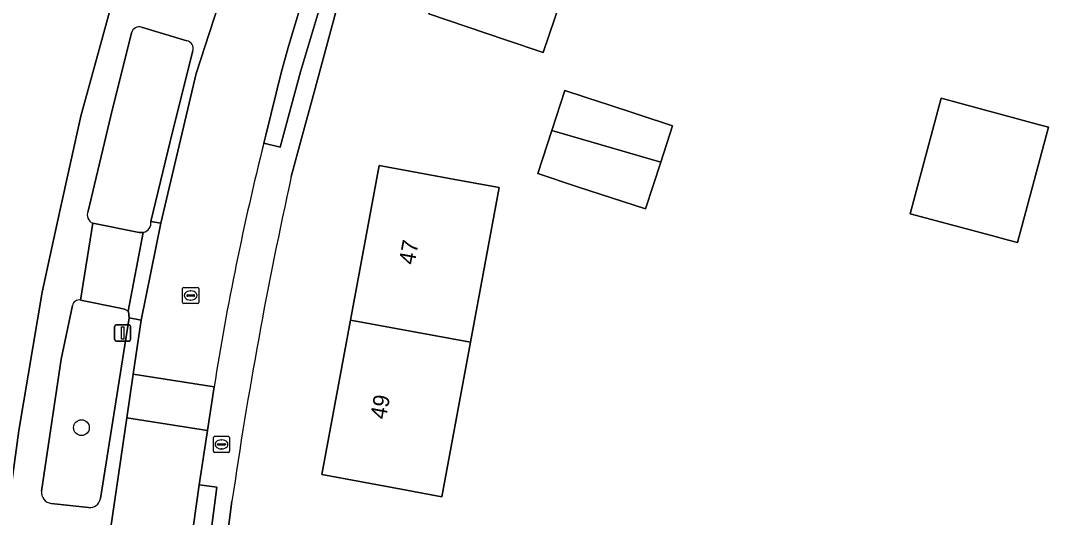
# Model space of a CAD drawing. Extents: x 163008 to 163854, y 382777 to 383982.
# Drawn here: x 163722.9 to 163786.5, y 383523.4 to 383554.2 of the extents above; entities that cross this region are included whole.
import ezdxf

# ---------------------------------------------------------------- set-up
doc = ezdxf.new("R2010")
doc.units = 0
for name, color, linetype in [('IMGEO_Boom', 7, 'Continuous'), ('IMGEO_Brandkraan', 7, 'Continuous'), ('IMGEO_Erf', 7, 'Continuous'), ('IMGEO_Groenvoorziening', 7, 'Continuous'), ('IMGEO_Lichtmast', 7, 'Continuous'), ('IMGEO_Pand', 7, 'Continuous'), ('IMGEO_Pand_nummerreeks', 7, 'Continuous'), ('IMGEO_Rijbaan_lokaal_gesloten', 7, 'Continuous'), ('IMGEO_Rijbaan_lokaal_open', 7, 'Continuous'), ('IMGEO_Rioolput', 7, 'Continuous'), ('IMGEO_Voetpad_open', 7, 'Continuous')]:
    doc.layers.add(name, color=color, linetype=linetype)

msp = doc.modelspace()

# ---------------------------------------------------------------- linework, layer by layer
at = {"layer": 'IMGEO_Boom'}
msp.add_circle((163726.641, 383528.967), 0.489, dxfattribs=at)
at = {"layer": 'IMGEO_Brandkraan'}
for p, q in [((163734.817, 383527.505), (163734.817, 383528.357)), ((163734.892, 383528.431), (163735.744, 383528.431)), ((163735.305, 383528.211), (163735.33, 383528.211)), ((163735.818, 383528.357), (163735.818, 383527.505)), ((163735.076, 383527.925), (163735.076, 383527.937)), ((163735.514, 383527.888), (163735.116, 383527.888)), ((163735.119, 383527.974), (163735.517, 383527.974)), ((163735.328, 383527.651), (163735.303, 383527.651)), ((163735.56, 383527.937), (163735.56, 383527.925)), ((163735.744, 383527.431), (163734.892, 383527.431))]:
    msp.add_line(p, q, dxfattribs=at)
for points in [[(163734.817, 383527.505), (163734.817, 383528.357)], [(163734.892, 383528.431), (163735.744, 383528.431)], [(163735.818, 383528.357), (163735.818, 383527.505)], [(163735.744, 383527.431), (163734.892, 383527.431)]]:
    msp.add_lwpolyline(points, dxfattribs=at)
for centre, radius, start, end in [((163734.894, 383528.355), 0.0765, 91.55205, 178.44795), ((163734.894, 383528.355), 0.0765, 91.55205, 178.44795), ((163735.742, 383528.355), 0.0765, 1.55205, 88.44795), ((163735.742, 383528.355), 0.0765, 1.55205, 88.44795), ((163734.894, 383527.507), 0.0765, 181.55205, 268.44795), ((163734.894, 383527.507), 0.0765, 181.55205, 268.44795), ((163735.116, 383527.934), 0.0403, 85.87752, 175.75265), ((163735.113, 383527.924), 0.0366, 178.93798, 274.71019), ((163735.517, 383527.931), 0.043, 264.86636, 352.45326), ((163735.521, 383527.936), 0.0386, 1.73085, 96.63898), ((163735.742, 383527.507), 0.0765, 271.55205, 358.44795), ((163735.742, 383527.507), 0.0765, 271.55205, 358.44795)]:
    msp.add_arc(centre, radius, start, end, dxfattribs=at)
for centre, major_axis, ratio, start_param, end_param in [((163735.304, 383527.931), (-0.387, 0.002), 0.722429, 4.712389, 7.853982), ((163735.329, 383527.931), (-0.39, 0.002), 0.717154, 1.570796, 4.712389)]:
    msp.add_ellipse(centre, major_axis=major_axis, ratio=ratio, start_param=start_param, end_param=end_param, dxfattribs=at)
at = {"layer": 'IMGEO_Erf'}
for points in [[(163769.777, 383640.149), (163768.911, 383637.052), (163764.434, 383621.031), (163764.431, 383621.02), (163760.387, 383607.835), (163759.208, 383604.211), (163752.185, 383582.627), (163751.902, 383581.758), (163751.142, 383579.623), (163750.539, 383577.926), (163749.483, 383574.959), (163743.975, 383559.476), (163742.375, 383554.627), (163741.047, 383549.728), (163740.273, 383546.87), (163739.637, 383544.512)], [(163721.472, 383519.343), (163722.755, 383528.789), (163724.202, 383537.35), (163724.79, 383540.017), (163725.288, 383542.277), (163726.604, 383548.248), (163729.157, 383557.57), (163732.34, 383566.982), (163733.188, 383569.487), (163742.31, 383596.457), (163738.042, 383597.88)], [(163735.967, 383524.41), (163735.668, 383522.154), (163735.477, 383520.71), (163735.167, 383518.367), (163733.658, 383503.091), (163733.537, 383500), (163732.877, 383483.22), (163732.953, 383475.3), (163733.374, 383464.365), (163734.273, 383453.423), (163735.428, 383442.967), (163736.836, 383432.541), (163739.951, 383416.376)]]:
    msp.add_lwpolyline(points, dxfattribs=at)
for points in [[(163758.355, 383561.389), (163761.554, 383560.308), (163760.218, 383556.355), (163757.019, 383557.435), (163755.246, 383552.187), (163752.898, 383552.98), (163748.161, 383554.581), (163751.27, 383563.782), (163754.38, 383572.987), (163759.117, 383571.386), (163761.465, 383570.593)], [(163763.254, 383547.651), (163762.52, 383545.407), (163761.571, 383542.509), (163757.378, 383543.882), (163754.907, 383544.691), (163755.784, 383547.367), (163756.592, 383549.832), (163758.91, 383549.073), (163759.063, 383549.023)], [(163786.538, 383547.566), (163784.617, 383540.426), (163784.063, 383540.575), (163783.004, 383540.86), (163777.979, 383542.212), (163779.9, 383549.352), (163785.984, 383547.715)], [(163748.959, 383524.685), (163746.453, 383525.15), (163741.536, 383526.061), (163743.31, 383535.63), (163745.084, 383545.2), (163750.001, 383544.288), (163752.506, 383543.824), (163750.732, 383534.253)]]:
    msp.add_lwpolyline(points, close=True, dxfattribs=at)
msp.add_arc((164013.838, 383484.065), 280.784, 167.56819, 171.73885, dxfattribs=at)
at = {"layer": 'IMGEO_Groenvoorziening'}
for points in [[(163733.169, 383552.914), (163730.371, 383553.765)], [(163729.738, 383553.415), (163728.469, 383548.266), (163727.063, 383542.362)], [(163730.943, 383541.729), (163732.283, 383547.284), (163733.551, 383552.29)], [(163727.347, 383541.625), (163730.218, 383541.046), (163730.473, 383541.053)], [(163726.081, 383536.531), (163725.394, 383533.213), (163724.177, 383525.036)], [(163727.815, 383524.584), (163729.6, 383535.761), (163729.56, 383536.152), (163729.531, 383536.171), (163729.319, 383536.311), (163729.045, 383536.366), (163726.585, 383536.863)], [(163724.767, 383524.28), (163727.084, 383524.02)]]:
    msp.add_lwpolyline(points, dxfattribs=at)
for centre, radius, start, end in [((163730.235, 383553.264), 0.519, 74.77879, 163.09961), ((163733.077, 383552.429), 0.494, 343.70115, 79.24708), ((163727.536, 383542.121), 0.531, 153.03791, 249.11003), ((163730.357, 383541.635), 0.593, 281.26073, 9.1201), ((163726.499, 383536.444), 0.427, 78.43451, 168.31369), ((163724.842, 383524.947), 0.671, 172.35357, 263.58504), ((163727.159, 383524.679), 0.663, 263.5228, 351.78087)]:
    msp.add_arc(centre, radius, start, end, dxfattribs=at)
at = {"layer": 'IMGEO_Lichtmast'}
for p, q in [((163728.698, 383534.423), (163728.698, 383535.223)), ((163728.698, 383535.223), (163728.698, 383534.423)), ((163728.798, 383535.323), (163729.588, 383535.323)), ((163729.588, 383535.323), (163728.798, 383535.323)), ((163729.688, 383535.223), (163729.688, 383534.423)), ((163729.688, 383534.423), (163729.688, 383535.223)), ((163729.588, 383534.323), (163728.798, 383534.323)), ((163728.798, 383534.323), (163729.588, 383534.323))]:
    msp.add_line(p, q, dxfattribs=at)
msp.add_lwpolyline([(163729.118, 383535.198), (163729.268, 383535.198), (163729.268, 383534.448), (163729.118, 383534.448), (163729.118, 383535.198)], dxfattribs=at)
for centre, start, end in [((163728.798, 383535.223), 90, 180), ((163728.798, 383535.223), 90, 180), ((163729.588, 383535.223), 0, 90), ((163729.588, 383535.223), 360, 90), ((163728.798, 383534.423), 180, 270), ((163728.798, 383534.423), 180, 270), ((163729.588, 383534.423), 270, 0), ((163729.588, 383534.423), 270, 0)]:
    msp.add_arc(centre, 0.1, start, end, dxfattribs=at)
at = {"layer": 'IMGEO_Pand'}
for points in [[(163758.355, 383561.389), (163751.27, 383563.782), (163748.161, 383554.581), (163752.898, 383552.98), (163755.246, 383552.187), (163757.019, 383557.435), (163760.218, 383556.355), (163761.554, 383560.308)], [(163755.784, 383547.367), (163758.199, 383546.664), (163762.52, 383545.407), (163763.254, 383547.651), (163759.063, 383549.023), (163758.91, 383549.073), (163756.592, 383549.832)], [(163783.004, 383540.86), (163784.063, 383540.575), (163784.617, 383540.426), (163786.538, 383547.566), (163785.984, 383547.715), (163779.9, 383549.352), (163777.979, 383542.212)], [(163755.784, 383547.367), (163754.907, 383544.691), (163757.378, 383543.882), (163761.571, 383542.509), (163762.52, 383545.407), (163758.199, 383546.664)], [(163750.732, 383534.253), (163752.506, 383543.824), (163750.001, 383544.288), (163745.084, 383545.2), (163743.31, 383535.63)], [(163750.732, 383534.253), (163743.31, 383535.63), (163741.536, 383526.061), (163746.453, 383525.15), (163748.959, 383524.685)]]:
    msp.add_lwpolyline(points, close=True, dxfattribs=at)
at = {"layer": 'IMGEO_Rijbaan_lokaal_gesloten'}
for points in [[(163750.051, 383599.816), (163749.193, 383597.132), (163748.499, 383594.964), (163747.417, 383591.62), (163744.138, 383581.778), (163741.284, 383573.309), (163740.486, 383570.961), (163738.161, 383564.397), (163737.348, 383561.938), (163733.744, 383550.898), (163731.552, 383541.627), (163730.338, 383535.624), (163729.847, 383532.27), (163734.864, 383531.496)], [(163737.941, 383546.571), (163738.004, 383546.818), (163738.067, 383547.066), (163739.044, 383551.009), (163739.487, 383552.638), (163740.334, 383555.46), (163740.575, 383556.263), (163747.315, 383575.457), (163747.395, 383575.686), (163748.439, 383578.658), (163749.035, 383580.357), (163749.991, 383583.079), (163750.017, 383583.153), (163750.084, 383583.359), (163754.935, 383598.221)], [(163729.451, 383529.569), (163728.046, 383519.973), (163727.312, 383513.341)], [(163734.455, 383528.797), (163729.451, 383529.569)], [(163733.937, 383525.438), (163734.455, 383528.797)], [(163733.399, 383521.619), (163733.937, 383525.438)]]:
    msp.add_lwpolyline(points, dxfattribs=at)
msp.add_arc((163902.051, 383505.223), 169.239, 165.85833, 171.069, dxfattribs=at)
at = {"layer": 'IMGEO_Rijbaan_lokaal_open'}
msp.add_lwpolyline([(163734.455, 383528.797), (163734.864, 383531.496), (163729.847, 383532.27), (163729.451, 383529.569)], close=True, dxfattribs=at)
at = {"layer": 'IMGEO_Rioolput'}
for p, q in [((163732.908, 383536.721), (163732.908, 383537.573)), ((163732.983, 383537.647), (163733.835, 383537.647)), ((163733.167, 383537.141), (163733.167, 383537.153)), ((163733.605, 383537.104), (163733.207, 383537.104)), ((163733.21, 383537.19), (163733.608, 383537.19)), ((163733.396, 383537.427), (163733.421, 383537.427)), ((163733.651, 383537.153), (163733.651, 383537.141)), ((163733.909, 383537.573), (163733.909, 383536.721)), ((163733.835, 383536.647), (163732.983, 383536.647)), ((163733.419, 383536.867), (163733.394, 383536.867))]:
    msp.add_line(p, q, dxfattribs=at)
for points in [[(163732.908, 383536.721), (163732.908, 383537.573)], [(163732.983, 383537.647), (163733.835, 383537.647)], [(163733.909, 383537.573), (163733.909, 383536.721)], [(163733.835, 383536.647), (163732.983, 383536.647)]]:
    msp.add_lwpolyline(points, dxfattribs=at)
for centre, radius, start, end in [((163732.985, 383537.571), 0.0765, 91.55205, 178.44795), ((163732.985, 383537.571), 0.0765, 91.55205, 178.44795), ((163733.207, 383537.15), 0.0403, 85.87752, 175.75265), ((163733.204, 383537.14), 0.0366, 178.93798, 274.71019), ((163733.608, 383537.147), 0.043, 264.86636, 352.45326), ((163733.612, 383537.152), 0.0386, 1.73085, 96.63898), ((163733.833, 383537.571), 0.0765, 1.55205, 88.44795), ((163733.833, 383537.571), 0.0765, 1.55205, 88.44795), ((163732.985, 383536.723), 0.0765, 181.55205, 268.44795), ((163732.985, 383536.723), 0.0765, 181.55205, 268.44795), ((163733.833, 383536.723), 0.0765, 271.55205, 358.44795), ((163733.833, 383536.723), 0.0765, 271.55205, 358.44795)]:
    msp.add_arc(centre, radius, start, end, dxfattribs=at)
for centre, major_axis, ratio, start_param, end_param in [((163733.395, 383537.147), (-0.387, 0.002), 0.722429, 4.712389, 7.853982), ((163733.42, 383537.147), (-0.39, 0.002), 0.717154, 1.570796, 4.712389)]:
    msp.add_ellipse(centre, major_axis=major_axis, ratio=ratio, start_param=start_param, end_param=end_param, dxfattribs=at)
at = {"layer": 'IMGEO_Voetpad_open'}
for points in [[(163739.637, 383544.512), (163740.273, 383546.87), (163741.047, 383549.728), (163742.375, 383554.627), (163743.975, 383559.476), (163749.483, 383574.959), (163750.539, 383577.926), (163751.142, 383579.623), (163751.902, 383581.758), (163752.185, 383582.627), (163759.208, 383604.211), (163760.387, 383607.835), (163764.431, 383621.02), (163764.434, 383621.031), (163768.911, 383637.052), (163769.777, 383640.149)], [(163754.935, 383598.221), (163750.084, 383583.359), (163750.017, 383583.153), (163749.991, 383583.079), (163751.085, 383582.706), (163748.38, 383575.048), (163747.315, 383575.457), (163740.575, 383556.263), (163740.334, 383555.46), (163741.448, 383555.117), (163740.205, 383550.991), (163738.957, 383546.331), (163737.941, 383546.571)], [(163738.042, 383597.88), (163742.31, 383596.457), (163733.188, 383569.487), (163732.34, 383566.982), (163729.157, 383557.57), (163726.604, 383548.248), (163725.288, 383542.277), (163724.79, 383540.017), (163724.202, 383537.35), (163722.755, 383528.789), (163721.472, 383519.343)], [(163733.551, 383552.29), (163732.283, 383547.284), (163730.943, 383541.729), (163731.552, 383541.627), (163733.744, 383550.898), (163737.348, 383561.938), (163738.161, 383564.397), (163737.444, 383564.641), (163737, 383563.268), (163734.357, 383555.031)], [(163730.371, 383553.765), (163733.169, 383552.914)], [(163727.063, 383542.362), (163728.469, 383548.266), (163729.738, 383553.415)], [(163726.585, 383536.863), (163727.347, 383541.625)], [(163730.473, 383541.053), (163729.531, 383536.171), (163729.56, 383536.152), (163729.6, 383535.761), (163730.338, 383535.624), (163731.552, 383541.627)], [(163731.552, 383541.627), (163730.943, 383541.729)], [(163724.177, 383525.036), (163725.394, 383533.213), (163726.081, 383536.531)], [(163724.492, 383522.458), (163726.987, 383522.028), (163727.27, 383521.856), (163727.359, 383521.538), (163726.537, 383513.427), (163727.312, 383513.341), (163728.046, 383519.973), (163729.451, 383529.569), (163729.847, 383532.27), (163730.338, 383535.624), (163729.6, 383535.761), (163727.815, 383524.584)], [(163734.864, 383531.496), (163734.455, 383528.797), (163733.937, 383525.438), (163735.023, 383525.278), (163733.988, 383517.35), (163732.877, 383517.505), (163731.964, 383508.901), (163731.41, 383502.115), (163731.237, 383500), (163731.089, 383497.52), (163731.073, 383497.01), (163732.196, 383496.902), (163731.889, 383487.101), (163730.752, 383487.091), (163730.712, 383485.836)], [(163739.951, 383416.376), (163736.836, 383432.541), (163735.428, 383442.967), (163734.273, 383453.423), (163733.374, 383464.365), (163732.953, 383475.3), (163732.877, 383483.22), (163733.537, 383500), (163733.658, 383503.091), (163735.167, 383518.367), (163735.477, 383520.71), (163735.668, 383522.154), (163735.967, 383524.41)], [(163727.084, 383524.02), (163724.767, 383524.28)]]:
    msp.add_lwpolyline(points, dxfattribs=at)
for points in [[(163737.941, 383546.571), (163738.957, 383546.331), (163740.205, 383550.991), (163741.448, 383555.117), (163740.334, 383555.46), (163739.487, 383552.638), (163739.044, 383551.009), (163738.067, 383547.066), (163738.004, 383546.818)], [(163730.473, 383541.053), (163730.218, 383541.046), (163727.347, 383541.625), (163726.585, 383536.863), (163729.045, 383536.366), (163729.319, 383536.311), (163729.531, 383536.171)], [(163732.877, 383517.505), (163733.988, 383517.35), (163735.023, 383525.278), (163733.937, 383525.438), (163733.399, 383521.619)]]:
    msp.add_lwpolyline(points, close=True, dxfattribs=at)
for centre, radius, start, end in [((163730.235, 383553.264), 0.519, 74.77879, 163.09961), ((163733.077, 383552.429), 0.494, 343.70115, 79.24708), ((163902.051, 383505.223), 169.239, 165.85833, 171.069), ((164013.838, 383484.065), 280.784, 167.56819, 171.73885), ((163727.536, 383542.121), 0.531, 153.03791, 249.11003), ((163730.357, 383541.635), 0.593, 281.26073, 9.1201), ((163726.499, 383536.444), 0.427, 78.43451, 168.31369), ((163724.842, 383524.947), 0.671, 172.35357, 263.58504), ((163727.159, 383524.679), 0.663, 263.5228, 351.78087)]:
    msp.add_arc(centre, radius, start, end, dxfattribs=at)

# ---------------------------------------------------------------- texts
at = {"layer": 'IMGEO_Pand_nummerreeks'}
for s, p in [('47', (163747.271, 383539.006)), ('49', (163745.497, 383529.436))]:
    msp.add_text(s, height=1, rotation=79.4977, dxfattribs=at).set_placement(p)

doc.saveas('drawing.dxf')
